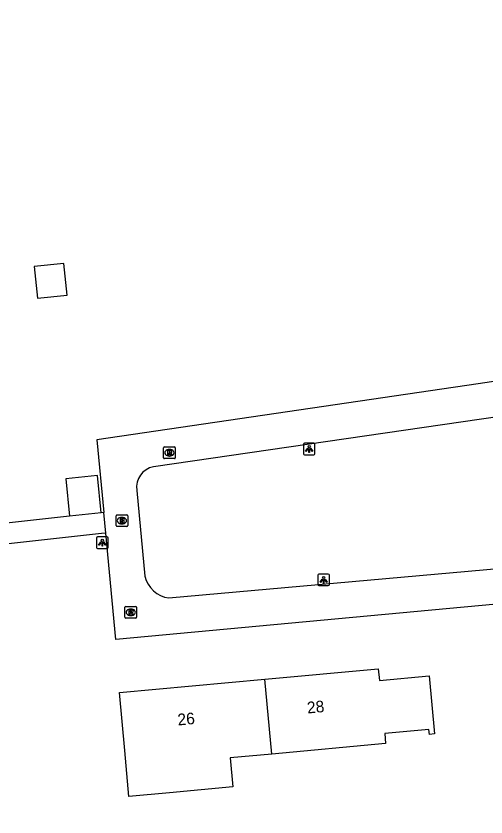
# Model space of a CAD drawing. Extents: x 162675 to 163482, y 379761 to 381227.
# Drawn here: x 163063.1 to 163103.6, y 380565.8 to 380634.6 of the extents above; entities that cross this region are included whole.
import ezdxf

# ---------------------------------------------------------------- set-up
doc = ezdxf.new("R2010")
doc.units = 0
for name, color, linetype in [('IMGEO_Brandkraan', 7, 'Continuous'), ('IMGEO_Lichtpunt', 7, 'Continuous'), ('IMGEO_Pand', 7, 'Continuous'), ('IMGEO_Pand_nummerreeks', 7, 'Continuous'), ('IMGEO_Rijbaan_lokaal_open', 7, 'Continuous'), ('IMGEO_Rioolput', 7, 'Continuous'), ('IMGEO_Voetpad_open', 7, 'Continuous')]:
    doc.layers.add(name, color=color, linetype=linetype)

msp = doc.modelspace()

# ---------------------------------------------------------------- linework, layer by layer
at = {"layer": 'IMGEO_Brandkraan'}
for p, q in [((163071.759, 380590.818), (163071.759, 380591.67)), ((163071.834, 380591.744), (163072.686, 380591.744)), ((163072.247, 380591.524), (163072.272, 380591.524)), ((163072.76, 380591.67), (163072.76, 380590.818)), ((163072.686, 380590.744), (163071.834, 380590.744)), ((163072.27, 380590.964), (163072.245, 380590.964))]:
    msp.add_line(p, q, dxfattribs=at)
for points in [[(163071.759, 380590.818), (163071.759, 380591.67)], [(163071.834, 380591.744), (163072.686, 380591.744)], [(163072.107, 380591.444), (163072.107, 380591.044), (163072.32, 380591.044)], [(163072.338, 380591.444), (163072.107, 380591.444)], [(163072.286, 380591.363), (163072.232, 380591.363), (163072.232, 380591.287)], [(163072.232, 380591.287), (163072.285, 380591.287)], [(163072.76, 380591.67), (163072.76, 380590.818)], [(163072.686, 380590.744), (163071.834, 380590.744)], [(163072.294, 380591.211), (163072.232, 380591.211), (163072.232, 380591.13)], [(163072.232, 380591.13), (163072.294, 380591.13)]]:
    msp.add_lwpolyline(points, dxfattribs=at)
for centre, radius, start, end in [((163071.836, 380591.668), 0.0765, 91.55205, 178.44795), ((163071.836, 380591.668), 0.0765, 91.55205, 178.44795), ((163072.287, 380591.325), 0.0379, 267.82845, 90.93552), ((163072.342, 380591.299), 0.145, 59.4692, 91.53667), ((163072.367, 380591.346), 0.0922, 285.51372, 58.15012), ((163072.684, 380591.668), 0.0765, 1.55205, 88.44795), ((163072.684, 380591.668), 0.0765, 1.55205, 88.44795), ((163071.836, 380590.82), 0.0765, 181.55205, 268.44795), ((163071.836, 380590.82), 0.0765, 181.55205, 268.44795), ((163072.295, 380591.17), 0.0404, 269.87594, 90.50774), ((163072.326, 380591.295), 0.251, 268.66757, 293.53466), ((163072.372, 380591.154), 0.105, 301.31148, 78.98903), ((163072.684, 380590.82), 0.0765, 271.55205, 358.44795), ((163072.684, 380590.82), 0.0765, 271.55205, 358.44795)]:
    msp.add_arc(centre, radius, start, end, dxfattribs=at)
for centre, major_axis, ratio, start_param, end_param in [((163072.246, 380591.244), (-0.387, 0.002), 0.722429, 4.712389, 7.853982), ((163072.271, 380591.244), (-0.39, 0.002), 0.717154, 1.570796, 4.712389)]:
    msp.add_ellipse(centre, major_axis=major_axis, ratio=ratio, start_param=start_param, end_param=end_param, dxfattribs=at)
at = {"layer": 'IMGEO_Lichtpunt'}
for p, q in [((163087.874, 380597.804), (163087.874, 380596.997)), ((163087.874, 380597.804), (163087.874, 380596.997)), ((163088.776, 380597.899), (163087.968, 380597.899)), ((163088.776, 380597.899), (163087.968, 380597.899)), ((163088.87, 380596.997), (163088.87, 380597.804)), ((163088.87, 380596.997), (163088.87, 380597.804)), ((163087.968, 380596.903), (163088.776, 380596.903)), ((163087.968, 380596.903), (163088.776, 380596.903)), ((163070.073, 380589.748), (163070.073, 380588.941)), ((163070.073, 380589.748), (163070.073, 380588.941)), ((163070.975, 380589.843), (163070.167, 380589.843)), ((163070.975, 380589.843), (163070.167, 380589.843)), ((163071.069, 380588.941), (163071.069, 380589.748)), ((163071.069, 380588.941), (163071.069, 380589.748)), ((163070.167, 380588.847), (163070.975, 380588.847)), ((163070.167, 380588.847), (163070.975, 380588.847)), ((163089.118, 380586.557), (163089.118, 380585.75)), ((163089.118, 380586.557), (163089.118, 380585.75)), ((163090.02, 380586.652), (163089.212, 380586.652)), ((163090.02, 380586.652), (163089.212, 380586.652)), ((163090.114, 380585.75), (163090.114, 380586.557)), ((163090.114, 380585.75), (163090.114, 380586.557)), ((163089.212, 380585.656), (163090.02, 380585.656)), ((163089.212, 380585.656), (163090.02, 380585.656))]:
    msp.add_line(p, q, dxfattribs=at)
for points in [[(163088.248, 380597.468), (163088.287, 380597.44), (163088.099, 380597.178), (163088.061, 380597.205), (163088.248, 380597.468)], [(163088.46, 380597.44), (163088.498, 380597.467), (163088.685, 380597.205), (163088.646, 380597.177), (163088.46, 380597.44)], [(163088.35, 380597.42), (163088.397, 380597.42), (163088.397, 380597.098), (163088.35, 380597.098), (163088.35, 380597.42)], [(163070.447, 380589.412), (163070.486, 380589.384), (163070.298, 380589.122), (163070.26, 380589.149), (163070.447, 380589.412)], [(163070.549, 380589.364), (163070.596, 380589.364), (163070.596, 380589.042), (163070.549, 380589.042), (163070.549, 380589.364)], [(163070.659, 380589.384), (163070.697, 380589.411), (163070.884, 380589.149), (163070.845, 380589.121), (163070.659, 380589.384)], [(163089.492, 380586.221), (163089.531, 380586.193), (163089.343, 380585.931), (163089.305, 380585.958), (163089.492, 380586.221)], [(163089.594, 380586.173), (163089.641, 380586.173), (163089.641, 380585.851), (163089.594, 380585.851), (163089.594, 380586.173)], [(163089.704, 380586.193), (163089.742, 380586.22), (163089.929, 380585.958), (163089.89, 380585.93), (163089.704, 380586.193)]]:
    msp.add_lwpolyline(points, dxfattribs=at)
for centre in [(163088.373, 380597.602), (163070.572, 380589.546), (163089.617, 380586.355)]:
    msp.add_circle(centre, 0.0994, dxfattribs=at)
for centre, start, end in [((163087.968, 380597.804), 90, 180), ((163087.968, 380597.804), 90, 180), ((163088.776, 380597.804), 0, 90), ((163088.776, 380597.804), 0, 90), ((163087.968, 380596.997), 180, 270), ((163087.968, 380596.997), 180, 270), ((163088.776, 380596.997), 270, 0), ((163088.776, 380596.997), 270, 360), ((163070.167, 380589.748), 90, 180), ((163070.167, 380589.748), 90, 180), ((163070.975, 380589.748), 0, 90), ((163070.975, 380589.748), 0, 90), ((163070.167, 380588.941), 180, 270), ((163070.167, 380588.941), 180, 270), ((163070.975, 380588.941), 270, 0), ((163070.975, 380588.941), 270, 360), ((163089.212, 380586.557), 90, 180), ((163089.212, 380586.557), 90, 180), ((163090.02, 380586.557), 0, 90), ((163090.02, 380586.557), 0, 90), ((163089.212, 380585.75), 180, 270), ((163089.212, 380585.75), 180, 270), ((163090.02, 380585.75), 270, 0), ((163090.02, 380585.75), 270, 360)]:
    msp.add_arc(centre, 0.0946, start, end, dxfattribs=at)
at = {"layer": 'IMGEO_Pand'}
for points in [[(163064.724, 380613.105), (163065.006, 380610.375), (163067.548, 380610.637), (163067.267, 380613.367), (163064.724, 380613.105)], [(163070.481, 380591.912), (163070.153, 380595.118), (163067.425, 380594.839), (163067.753, 380591.633)], [(163070.481, 380591.912), (163067.753, 380591.633)], [(163084.559, 380577.61), (163094.32, 380578.513), (163094.415, 380577.492), (163098.697, 380577.888), (163099.159, 380572.901), (163098.711, 380572.86), (163098.671, 380573.288), (163094.868, 380572.936), (163094.947, 380572.081), (163085.154, 380571.175)], [(163085.154, 380571.175), (163081.583, 380570.845), (163081.814, 380568.345), (163076.365, 380567.842), (163072.869, 380567.519), (163072.503, 380571.475), (163072.042, 380576.453), (163084.559, 380577.61)], [(163085.154, 380571.175), (163084.559, 380577.61)]]:
    msp.add_lwpolyline(points, dxfattribs=at)
at = {"layer": 'IMGEO_Rijbaan_lokaal_open'}
for points in [[(163106.144, 380603.482), (163102.911, 380602.998), (163070.09, 380598.191), (163070.695, 380591.946), (163070.696, 380591.934)], [(163106.765, 380600.479), (163103.191, 380599.978), (163074.982, 380595.872)], [(163073.543, 380593.846), (163074.237, 380586.467)], [(163070.867, 380590.166), (163070.696, 380591.934)], [(163108.503, 380584.435), (163071.752, 380581.021), (163070.867, 380590.166)], [(163076.287, 380584.592), (163107.852, 380587.415), (163108.009, 380587.432)]]:
    msp.add_lwpolyline(points, dxfattribs=at)
for centre, radius, start, end in [((163075.315, 380594.112), 1.791, 100.69744, 188.53275), ((163076.651, 380587.048), 2.482, 193.52666, 261.57913)]:
    msp.add_arc(centre, radius, start, end, dxfattribs=at)
at = {"layer": 'IMGEO_Rioolput'}
for p, q in [((163075.852, 380596.653), (163075.852, 380597.505)), ((163075.927, 380597.579), (163076.779, 380597.579)), ((163076.853, 380597.505), (163076.853, 380596.653)), ((163076.363, 380596.799), (163076.338, 380596.799)), ((163076.34, 380597.359), (163076.365, 380597.359)), ((163076.779, 380596.579), (163075.927, 380596.579)), ((163072.524, 380582.938), (163072.524, 380583.79)), ((163072.599, 380583.864), (163073.451, 380583.864)), ((163073.525, 380583.79), (163073.525, 380582.938)), ((163073.035, 380583.084), (163073.01, 380583.084)), ((163073.012, 380583.644), (163073.037, 380583.644)), ((163073.451, 380582.864), (163072.599, 380582.864))]:
    msp.add_line(p, q, dxfattribs=at)
for points in [[(163075.852, 380596.653), (163075.852, 380597.505)], [(163075.927, 380597.579), (163076.779, 380597.579)], [(163076.853, 380597.505), (163076.853, 380596.653)], [(163076.441, 380597.277), (163076.189, 380597.279), (163076.189, 380596.879)], [(163076.189, 380596.879), (163076.313, 380596.879), (163076.313, 380597.041), (163076.324, 380597.041)], [(163076.367, 380597.198), (163076.313, 380597.198), (163076.313, 380597.117)], [(163076.313, 380597.117), (163076.365, 380597.117)], [(163076.371, 380597.012), (163076.442, 380596.879), (163076.582, 380596.879), (163076.517, 380597.005)], [(163076.779, 380596.579), (163075.927, 380596.579)], [(163072.524, 380582.938), (163072.524, 380583.79)], [(163072.599, 380583.864), (163073.451, 380583.864)], [(163073.525, 380583.79), (163073.525, 380582.938)], [(163073.113, 380583.562), (163072.861, 380583.564), (163072.861, 380583.164)], [(163072.861, 380583.164), (163072.985, 380583.164), (163072.985, 380583.326), (163072.996, 380583.326)], [(163073.039, 380583.483), (163072.985, 380583.483), (163072.985, 380583.402)], [(163072.985, 380583.402), (163073.037, 380583.402)], [(163073.043, 380583.297), (163073.114, 380583.164), (163073.254, 380583.164), (163073.189, 380583.29)], [(163073.451, 380582.864), (163072.599, 380582.864)]]:
    msp.add_lwpolyline(points, dxfattribs=at)
for centre, radius, start, end in [((163075.929, 380597.503), 0.0765, 91.55205, 178.44795), ((163075.929, 380597.503), 0.0765, 91.55205, 178.44795), ((163076.777, 380597.503), 0.0765, 1.55205, 88.44795), ((163076.777, 380597.503), 0.0765, 1.55205, 88.44795), ((163076.323, 380596.988), 0.0533, 26.02933, 88.69889), ((163076.349, 380597.306), 0.19, 274.7715, 282.96867), ((163076.373, 380597.102), 0.0964, 77.00612, 93.18647), ((163076.387, 380597.159), 0.0378, 276.66336, 79.67722), ((163076.44, 380597.167), 0.109, 350.36119, 89.41601), ((163076.438, 380597.167), 0.112, 277.58423, 350.98172), ((163076.422, 380596.952), 0.108, 29.51342, 73.79051), ((163075.929, 380596.655), 0.0765, 181.55205, 268.44795), ((163075.929, 380596.655), 0.0765, 181.55205, 268.44795), ((163076.777, 380596.655), 0.0765, 271.55205, 358.44795), ((163076.777, 380596.655), 0.0765, 271.55205, 358.44795), ((163072.601, 380583.788), 0.0765, 91.55205, 178.44795), ((163072.601, 380583.788), 0.0765, 91.55205, 178.44795), ((163073.449, 380583.788), 0.0765, 1.55205, 88.44795), ((163073.449, 380583.788), 0.0765, 1.55205, 88.44795), ((163072.995, 380583.273), 0.0533, 26.02933, 88.69889), ((163073.021, 380583.591), 0.19, 274.7715, 282.96867), ((163073.045, 380583.387), 0.0964, 77.00612, 93.18647), ((163073.059, 380583.444), 0.0378, 276.66336, 79.67722), ((163073.112, 380583.452), 0.109, 350.36119, 89.41601), ((163073.11, 380583.452), 0.112, 277.58423, 350.98172), ((163073.094, 380583.237), 0.108, 29.51342, 73.79051), ((163072.601, 380582.94), 0.0765, 181.55205, 268.44795), ((163072.601, 380582.94), 0.0765, 181.55205, 268.44795), ((163073.449, 380582.94), 0.0765, 271.55205, 358.44795), ((163073.449, 380582.94), 0.0765, 271.55205, 358.44795)]:
    msp.add_arc(centre, radius, start, end, dxfattribs=at)
for centre, major_axis, ratio, start_param, end_param in [((163076.339, 380597.079), (-0.387, 0.002), 0.722429, 4.712389, 7.853982), ((163076.364, 380597.079), (-0.39, 0.002), 0.717154, 1.570796, 4.712389), ((163073.011, 380583.364), (-0.387, 0.002), 0.722429, 4.712389, 7.853982), ((163073.036, 380583.364), (-0.39, 0.002), 0.717154, 1.570796, 4.712389)]:
    msp.add_ellipse(centre, major_axis=major_axis, ratio=ratio, start_param=start_param, end_param=end_param, dxfattribs=at)
at = {"layer": 'IMGEO_Voetpad_open'}
for points in [[(163067.753, 380591.633), (163041.973, 380588.769), (163037.446, 380652.111), (163063.957, 380655.14), (163064.179, 380655.165)], [(163070.696, 380591.934), (163070.481, 380591.912)], [(163070.867, 380590.166), (163070.497, 380590.125), (163042.074, 380586.977), (163046.628, 380523.045), (163076.447, 380526.277)]]:
    msp.add_lwpolyline(points, dxfattribs=at)

# ---------------------------------------------------------------- texts
at = {"layer": 'IMGEO_Pand_nummerreeks'}
for s, p in [('28', (163088.233, 380574.656)), ('26', (163077.091, 380573.625))]:
    msp.add_text(s, height=1, rotation=5.283, dxfattribs=at).set_placement(p)

doc.saveas('drawing.dxf')
